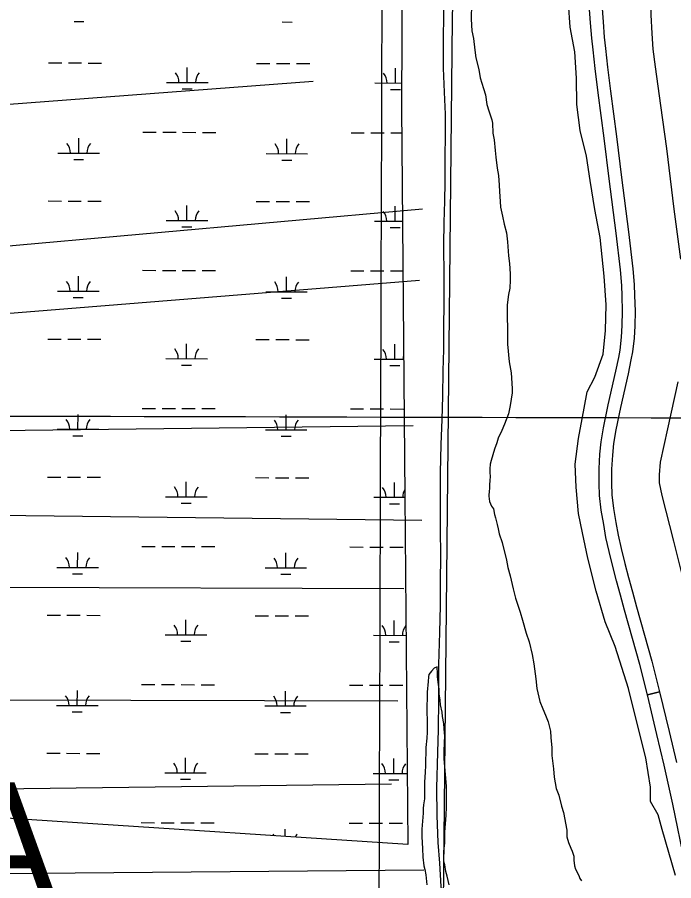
# Model space of a CAD drawing. Extents: x 3172297 to 3210190, y 958463 to 983887.
# Drawn here: x 3186124 to 3187707, y 974900 to 976980 of the extents above; entities that cross this region are included whole.
import ezdxf

# ---------------------------------------------------------------- set-up
doc = ezdxf.new("R2010")
doc.units = 0
for name, color, linetype in [('V-DTCH-CNTR', 7, 'Continuous'), ('V-GRID-MAJR', 7, 'Continuous'), ('V-LEVE-TOET', 7, 'Continuous'), ('V-ROAD-CNTR', 7, 'Continuous'), ('V-SITE-VEGE', 7, 'Continuous'), ('V-TOPO-GNAM-IDEN', 7, 'Continuous'), ('V-TOPO-SHOR', 7, 'Continuous'), ('V-UTIL-LINE', 7, 'Continuous'), ('V-WETL-SWMP', 7, 'Continuous')]:
    doc.layers.add(name, color=color, linetype=linetype)

msp = doc.modelspace()

# ---------------------------------------------------------------- linework, layer by layer
at = {"layer": 'V-DTCH-CNTR'}
for points in [[(3187154.3, 976800), (3187152.3, 976858.1), (3187152.3, 976925.4), (3187153, 976987.8), (3187154.8, 977047.4), (3187156.8, 977108.4), (3187154.8, 977182.7), (3187156.1, 977232.2), (3187153.5, 977303), (3187152.1, 977367.6)], [(3187152.9, 976431.8), (3187153.9, 976486.2), (3187154.8, 976537.2), (3187155.9, 976583.1), (3187156, 976642.4), (3187156.4, 976697.3), (3187156.5, 976747.2), (3187154.3, 976800)], [(3187144.7, 975619.6), (3187145.5, 975683), (3187145.1, 975746.8), (3187144.4, 975820.9), (3187144.7, 975882.6), (3187146.7, 975951.3), (3187148.4, 976011.2), (3187150.7, 976067.2), (3187151.2, 976128.7), (3187152.7, 976179.6), (3187153, 976233.8), (3187153.9, 976291.1), (3187153.8, 976355.1), (3187152.9, 976431.8)], [(3187154, 974815), (3187151.7, 974847.4), (3187146.7, 974885.8), (3187142.8, 974942.5), (3187138.9, 974992.2), (3187136.5, 975057.3), (3187136.2, 975123.9), (3187138, 975208.9), (3187140, 975264.5), (3187140.6, 975336.7), (3187141, 975420.8), (3187143.3, 975498), (3187144.5, 975563.4), (3187144.7, 975619.6)]]:
    msp.add_lwpolyline(points, dxfattribs=at)
at = {"layer": 'V-GRID-MAJR'}
for points in [[(3186968.9, 963893.7), (3186984.8, 969954), (3187000.7, 976017.3), (3187016.6, 982080.8), (3187016.6, 982083.8)], [(3176574.9, 976046.2), (3181787.8, 976031.4), (3187000.7, 976017.3), (3192213.6, 976004.1), (3197426.5, 975991.6), (3202639.4, 975979.8), (3207852.4, 975968.8)]]:
    msp.add_spline(points, degree=3, dxfattribs=at)
at = {"layer": 'V-LEVE-TOET'}
for points in [[(3187720.3, 977723), (3187706.3, 977652), (3187698, 977594.5), (3187692, 977543.5), (3187684.6, 977475.4), (3187673.4, 977357.3), (3187664.2, 977234), (3187655.5, 977115.4), (3187652.4, 977069.1), (3187651.6, 977022.3), (3187651.6, 976986.3), (3187653.9, 976941.7), (3187656.6, 976903.8), (3187662.2, 976860.9), (3187675.1, 976767.8), (3187689.7, 976664.5), (3187706.9, 976518.2), (3187723.3, 976397.8)], [(3187711, 974912.5), (3187678.8, 975023.5), (3187669.1, 975058.8), (3187650.7, 975090.6), (3187650.7, 975125.8), (3187639.5, 975195.9), (3187620.8, 975272.2), (3187598.3, 975363), (3187566.1, 975464.4), (3187541.7, 975523.6), (3187520.3, 975597.4), (3187499.7, 975677.4), (3187486.7, 975738.6), (3187477.3, 975785), (3187472, 975847.9), (3187469.3, 975904), (3187477.3, 975965.6), (3187491, 976038.2), (3187498, 976077.8), (3187516.4, 976112.9), (3187536.5, 976168.5), (3187542.4, 976225.9), (3187544.1, 976287.4), (3187539.2, 976356.4), (3187529.3, 976449.6), (3187516.5, 976517.1), (3187505.8, 976587.1), (3187496.5, 976646), (3187481.4, 976707.9), (3187473.6, 976770.4), (3187472.2, 976833.7), (3187468.3, 976897.1), (3187457.4, 976956.5), (3187453.1, 977014.5)], [(3187716.9, 976101.9), (3187692, 975989.1), (3187674.7, 975908.1), (3187671.5, 975877.9), (3187672.2, 975858.7), (3187678.5, 975827.8), (3187706.3, 975718.4), (3187739.8, 975586.4)]]:
    msp.add_lwpolyline(points, dxfattribs=at)
at = {"layer": 'V-ROAD-CNTR'}
for points in [[(3187533.3, 977012.3), (3187536.6, 976969.6), (3187539.7, 976932.7), (3187542.7, 976904.9), (3187547.6, 976860.2), (3187554.7, 976802.2), (3187568.8, 976693.1), (3187581, 976594.6), (3187597.8, 976463.6), (3187608.4, 976374.6), (3187611.6, 976336.4), (3187612.7, 976309.9), (3187613.8, 976272.2), (3187612.9, 976236.8), (3187611.3, 976207.3), (3187607.4, 976174.2), (3187603.9, 976154.8), (3187596.9, 976121.2), (3187578.6, 976040), (3187567.4, 975986), (3187562, 975953.3), (3187559, 975925.1), (3187557.2, 975891.4), (3187557.2, 975857.7), (3187558, 975830.1), (3187562.1, 975796.8), (3187567.7, 975763.2), (3187573.1, 975732.5), (3187580.2, 975700.5), (3187589.1, 975664.4), (3187597.9, 975630.5), (3187607.4, 975596.1), (3187617.4, 975560.1), (3187636.9, 975491.4), (3187654.1, 975428.7), (3187672.6, 975355.1), (3187643.5, 975347.8), (3187625, 975421), (3187608, 975483.4), (3187588.5, 975552), (3187578.5, 975588.1), (3187568.9, 975622.7), (3187560, 975657), (3187551, 975693.6), (3187543.6, 975726.7), (3187538.1, 975758.2), (3187532.4, 975792.6), (3187528.1, 975827.9), (3187527.2, 975857.2), (3187527.2, 975892.2), (3187529.1, 975927.5), (3187532.3, 975957.3), (3187537.9, 975991.4), (3187549.2, 976046.3), (3187567.6, 976127.6), (3187574.5, 976160.5), (3187577.7, 976178.6), (3187581.4, 976209.9), (3187582.9, 976238), (3187583.8, 976272.2), (3187582.8, 976308.9), (3187581.7, 976334.5), (3187578.6, 976371.6), (3187568, 976459.9), (3187551.3, 976590.8), (3187539, 976689.3), (3187524.9, 976798.4), (3187517.8, 976856.7), (3187512.9, 976901.6), (3187509.8, 976929.8), (3187506.7, 976967.2), (3187503.4, 977010.3)], [(3187734.6, 974940), (3187704.5, 975084.6), (3187684.2, 975178.6), (3187666.6, 975252.5), (3187643.4, 975347.9), (3187672.6, 975355), (3187695.8, 975259.5), (3187713.4, 975185.2)]]:
    msp.add_lwpolyline(points, dxfattribs=at)
at = {"layer": 'V-SITE-VEGE'}
for points in [[(3187219.3, 977012.8), (3187219, 976976.1), (3187220.4, 976948), (3187224.2, 976929.3), (3187227.1, 976901.1), (3187230.1, 976882.4), (3187237, 976854.2), (3187240, 976834.7), (3187248.4, 976808.9), (3187253, 976793.2), (3187256.7, 976770.5), (3187261.3, 976754.9), (3187268.2, 976733), (3187269.7, 976725.2), (3187271.1, 976701), (3187274.1, 976685.3), (3187276.3, 976659.6), (3187278.5, 976643.1), (3187281.5, 976616.6), (3187284.5, 976599.4), (3187285.9, 976576), (3187287.3, 976560.3), (3187288.7, 976536.9), (3187289.4, 976522.8), (3187294, 976500.9), (3187298.5, 976482.2), (3187303.9, 976461.1), (3187306.1, 976439.2), (3187309, 976405.6), (3187311.2, 976386.8), (3187312.6, 976361.9), (3187312.5, 976347), (3187311.6, 976327.5), (3187308.3, 976312.7), (3187305.8, 976287.7), (3187305.7, 976265.9), (3187306.2, 976223.7), (3187306, 976192.5), (3187310.4, 976150.3), (3187314.9, 976123.7), (3187317.8, 976086.2), (3187317.7, 976075.3), (3187312.8, 976044.9), (3187308.8, 976024.6), (3187299.2, 975999.7), (3187292.9, 975984.9), (3187283.4, 975966.2), (3187280.2, 975955.3), (3187274.6, 975939.7), (3187266.7, 975912.5), (3187264.3, 975903.9), (3187263.4, 975892.2), (3187263.4, 975885.9), (3187264.1, 975871.9), (3187264, 975866.4), (3187263.1, 975851.6), (3187263.1, 975843.8), (3187262.3, 975839.9), (3187261.4, 975826.6), (3187262.9, 975814.1), (3187267.5, 975802.4), (3187272.1, 975796.1), (3187275.2, 975782.8), (3187277.5, 975774.2), (3187281.3, 975758.6), (3187283.5, 975747.6), (3187285.8, 975735.9), (3187293.5, 975714.8), (3187304.1, 975672.5), (3187307.1, 975654.5), (3187312.5, 975635), (3187320, 975603.7), (3187325.4, 975581), (3187336.9, 975547.4), (3187342.2, 975527.8), (3187351.4, 975496.5), (3187358.2, 975475.4), (3187365.8, 975444.9), (3187369.6, 975422.2), (3187374.8, 975386.3), (3187377, 975362.9), (3187384.6, 975331.6), (3187391.5, 975314.4), (3187397.7, 975298.7), (3187404.6, 975283), (3187409.9, 975260.4), (3187410.6, 975244.8), (3187412.8, 975220.5), (3187413.4, 975201.8), (3187417.1, 975169.8)], [(3187165.4, 974890.4), (3187160.9, 974910.7), (3187157.8, 974922.4), (3187154.8, 974938.1), (3187152.5, 974946.7), (3187152.7, 974971.6), (3187155.2, 974990.4), (3187155.3, 975016.9), (3187158, 975058.3), (3187158.9, 975077), (3187159.2, 975127.7), (3187157, 975155.9), (3187154.8, 975174.6), (3187153.4, 975193.4), (3187153.5, 975210.5), (3187154.4, 975234), (3187155.3, 975248), (3187153.9, 975266), (3187152.4, 975278.5), (3187149.4, 975295.7), (3187148.7, 975305.8), (3187144.9, 975323.8), (3187144.2, 975334.7), (3187141.9, 975350.4), (3187141.2, 975361.3), (3187139, 975378.5), (3187137.5, 975391), (3187137.6, 975401.9), (3187136.9, 975412.9), (3187136.9, 975415.2), (3187129.1, 975412.1), (3187122.8, 975405.1), (3187116.5, 975396.6), (3187115.7, 975391.1), (3187114.8, 975380.2), (3187112.3, 975354.5), (3187112, 975306.1), (3187112.6, 975286.5), (3187112.4, 975257.7), (3187111.6, 975243.6), (3187109.1, 975221), (3187108.8, 975178), (3187107.9, 975161.7), (3187106.2, 975137.5), (3187105.9, 975097.6), (3187103.5, 975082.8), (3187102.6, 975074.2), (3187102.6, 975062.5), (3187100, 975024.3), (3187099.8, 975005.6), (3187101.2, 974977.4), (3187101.9, 974957.1), (3187104.8, 974936), (3187107.1, 974926.7), (3187109.4, 974914.2), (3187111.6, 974889.9)], [(3187417.1, 975169.8), (3187418.5, 975149.4), (3187423.8, 975122.1), (3187430, 975106.4), (3187436.8, 975079.8), (3187441.4, 975064.2), (3187448.9, 975022), (3187449.6, 975005.6), (3187453.4, 974992.3), (3187458.8, 974978.2), (3187461.9, 974971.2), (3187466.5, 974959.4), (3187466.4, 974949.3), (3187467.9, 974936), (3187470.2, 974928.2), (3187477.9, 974912.5), (3187481, 974905.4), (3187484.8, 974900)]]:
    msp.add_lwpolyline(points, dxfattribs=at)
at = {"layer": 'V-TOPO-SHOR'}
for p, q in [((3184451.3, 976282.3), (3187101.6, 976518.5)), ((3184522.4, 976139.3), (3187094.1, 976347.2)), ((3184672, 975967.5), (3187078.9, 975997.2)), ((3184735.8, 975795.9), (3187099.8, 975768.6)), ((3184992.5, 975609.6), (3187056.5, 975604.5)), ((3184998.9, 975338.2), (3187041.6, 975333.1)), ((3185126.9, 975109.3), (3187026.8, 975133.2)), ((3185133.6, 974909.3), (3187104.8, 974925.9))]:
    msp.add_line(p, q, dxfattribs=at)
msp.add_lwpolyline([(3184323.6, 976618.3), (3185552.3, 976729.5), (3186838.1, 976826.3)], dxfattribs=at)
at = {"layer": 'V-UTIL-LINE'}
msp.add_lwpolyline([(3187635.3, 982082.3), (3187381.8, 980448.1), (3187210.4, 979229.6), (3187191.7, 977791.8), (3187173, 976976), (3187150.4, 974766.2), (3187135.8, 973665.7), (3187111.3, 971559.6)], dxfattribs=at)
at = {"layer": 'V-WETL-SWMP'}
for p, q in [((3186261.2, 976970.3), (3186285.2, 976970.2)), ((3186763.1, 976969.1), (3186787.1, 976969)), ((3186199.5, 976870.5), (3186231.5, 976870.4)), ((3186247.5, 976870.3), (3186279.5, 976870.3)), ((3186295.5, 976870.2), (3186327.5, 976870.1)), ((3186701.4, 976869.2), (3186733.4, 976869.1)), ((3186749.4, 976869.1), (3186781.4, 976869)), ((3186797.4, 976869), (3186829.4, 976868.9)), ((3186534.2, 976823.2), (3186534.3, 976859.2)), ((3187036.2, 976822), (3187036.2, 976858)), ((3186484.2, 976823.3), (3186584.2, 976823.1)), ((3186986.2, 976822.1), (3187050.8, 976821.9)), ((3186522.2, 976807.8), (3186546.2, 976807.7)), ((3187024.1, 976806.6), (3187048.1, 976806.5)), ((3186427.1, 976703.4), (3186459.1, 976703.3)), ((3186475.1, 976703.3), (3186507.1, 976703.2)), ((3186523.1, 976703.2), (3186555.1, 976703.1)), ((3186571.1, 976703), (3186603.1, 976703)), ((3186929, 976702.1), (3186961, 976702.1)), ((3186977, 976702), (3187009, 976701.9)), ((3187025, 976701.9), (3187051, 976701.8)), ((3186272.4, 976653), (3186272.5, 976689)), ((3186774.3, 976651.8), (3186774.4, 976687.8)), ((3186222.4, 976653.2), (3186322.4, 976652.9)), ((3186260.4, 976637.6), (3186284.4, 976637.6)), ((3186724.3, 976651.9), (3186824.3, 976651.7)), ((3186762.3, 976636.4), (3186786.3, 976636.3)), ((3186198.7, 976537.8), (3186230.7, 976537.7)), ((3186246.7, 976537.7), (3186278.7, 976537.6)), ((3186294.7, 976537.5), (3186326.7, 976537.5)), ((3186700.6, 976536.5), (3186732.6, 976536.5)), ((3186748.6, 976536.4), (3186780.6, 976536.3)), ((3186796.6, 976536.3), (3186828.6, 976536.2)), ((3186533.4, 976490.5), (3186533.5, 976526.5)), ((3187035.3, 976489.3), (3187035.4, 976525.3)), ((3186483.4, 976490.6), (3186583.4, 976490.4)), ((3186985.3, 976489.4), (3187052.9, 976489.2)), ((3186521.4, 976475.1), (3186545.4, 976475.1)), ((3187023.3, 976473.9), (3187047.3, 976473.8)), ((3186426.3, 976370.7), (3186458.3, 976370.6)), ((3186474.3, 976370.6), (3186506.3, 976370.5)), ((3186522.3, 976370.5), (3186554.3, 976370.4)), ((3186570.3, 976370.4), (3186602.3, 976370.3)), ((3186928.2, 976369.5), (3186960.2, 976369.4)), ((3186976.2, 976369.4), (3187008.2, 976369.3)), ((3187024.2, 976369.2), (3187054, 976369.2)), ((3186271.6, 976320.4), (3186271.7, 976356.4)), ((3186773.5, 976319.1), (3186773.6, 976355.1)), ((3186221.6, 976320.5), (3186321.6, 976320.2)), ((3186259.5, 976305), (3186283.5, 976304.9)), ((3186723.5, 976319.2), (3186823.5, 976319)), ((3186761.4, 976303.7), (3186785.4, 976303.7)), ((3186197.9, 976205.1), (3186229.9, 976205)), ((3186245.9, 976205), (3186277.9, 976204.9)), ((3186293.9, 976204.9), (3186325.9, 976204.8)), ((3186699.8, 976203.9), (3186731.8, 976203.8)), ((3186747.8, 976203.7), (3186779.8, 976203.7)), ((3186795.8, 976203.6), (3186827.8, 976203.5)), ((3186532.6, 976157.8), (3186532.7, 976193.8)), ((3187034.5, 976156.6), (3187034.6, 976192.6)), ((3186482.6, 976158), (3186582.6, 976157.7)), ((3186984.5, 976156.7), (3187055.9, 976156.6)), ((3186520.6, 976142.4), (3186544.6, 976142.4)), ((3187022.5, 976141.2), (3187046.5, 976141.1)), ((3186425.5, 976038), (3186457.5, 976038)), ((3186473.5, 976037.9), (3186505.5, 976037.8)), ((3186521.5, 976037.8), (3186553.5, 976037.7)), ((3186569.5, 976037.7), (3186601.5, 976037.6)), ((3186927.4, 976036.8), (3186959.4, 976036.7)), ((3186975.4, 976036.7), (3187007.4, 976036.6)), ((3187023.4, 976036.6), (3187055.4, 976036.5)), ((3186270.7, 975987.7), (3186270.8, 976023.7)), ((3186772.6, 975986.4), (3186772.7, 976022.4)), ((3186220.7, 975987.8), (3186320.7, 975987.6)), ((3186258.7, 975972.3), (3186282.7, 975972.2)), ((3186722.6, 975986.6), (3186822.6, 975986.3)), ((3186760.6, 975971), (3186784.6, 975971)), ((3186197.1, 975872.4), (3186229.1, 975872.4)), ((3186245.1, 975872.3), (3186277.1, 975872.2)), ((3186293.1, 975872.2), (3186325.1, 975872.1)), ((3186699, 975871.2), (3186731, 975871.1)), ((3186747, 975871.1), (3186779, 975871)), ((3186795, 975871), (3186827, 975870.9)), ((3186531.8, 975825.2), (3186531.9, 975861.2)), ((3187033.7, 975823.9), (3187033.8, 975859.9)), ((3186481.8, 975825.3), (3186581.8, 975825)), ((3186983.7, 975824.1), (3187058.9, 975823.9)), ((3186519.7, 975809.8), (3186543.7, 975809.7)), ((3187021.6, 975808.5), (3187045.6, 975808.5)), ((3186424.6, 975705.4), (3186456.6, 975705.3)), ((3186472.6, 975705.2), (3186504.6, 975705.2)), ((3186520.6, 975705.1), (3186552.6, 975705.1)), ((3186568.6, 975705), (3186600.6, 975704.9)), ((3186926.5, 975704.1), (3186958.5, 975704)), ((3186974.5, 975704), (3187006.5, 975703.9)), ((3187022.5, 975703.9), (3187054.5, 975703.8)), ((3186269.9, 975655), (3186270, 975691)), ((3186771.8, 975653.8), (3186771.9, 975689.8)), ((3186219.9, 975655.1), (3186319.9, 975654.9)), ((3186721.8, 975653.9), (3186821.8, 975653.6)), ((3186257.9, 975639.6), (3186281.9, 975639.5)), ((3186759.8, 975638.4), (3186783.8, 975638.3)), ((3186196.2, 975539.8), (3186228.2, 975539.7)), ((3186244.2, 975539.6), (3186276.2, 975539.6)), ((3186292.2, 975539.5), (3186324.2, 975539.4)), ((3186698.1, 975538.5), (3186730.1, 975538.4)), ((3186746.1, 975538.4), (3186778.1, 975538.3)), ((3186794.1, 975538.3), (3186826.1, 975538.2)), ((3186531, 975492.5), (3186531, 975528.5)), ((3187032.9, 975491.3), (3187033, 975527.3)), ((3186481, 975492.6), (3186581, 975492.4)), ((3186982.9, 975491.4), (3187061.6, 975491.2)), ((3186518.9, 975477.1), (3186542.9, 975477)), ((3187020.8, 975475.9), (3187044.8, 975475.8)), ((3186423.8, 975372.7), (3186455.8, 975372.6)), ((3186471.8, 975372.6), (3186503.8, 975372.5)), ((3186519.8, 975372.5), (3186551.8, 975372.4)), ((3186567.8, 975372.3), (3186599.8, 975372.3)), ((3186925.7, 975371.5), (3186957.7, 975371.4)), ((3186973.7, 975371.3), (3187005.7, 975371.3)), ((3187021.7, 975371.2), (3187053.7, 975371.1)), ((3186269.1, 975322.3), (3186269.2, 975358.3)), ((3186771, 975321.1), (3186771.1, 975357.1)), ((3186219.1, 975322.5), (3186319.1, 975322.2)), ((3186721, 975321.2), (3186821, 975321)), ((3186257.1, 975306.9), (3186281.1, 975306.9)), ((3186759, 975305.7), (3186783, 975305.6)), ((3186195.4, 975207.1), (3186227.4, 975207)), ((3186243.4, 975207), (3186275.4, 975206.9)), ((3186291.4, 975206.8), (3186323.4, 975206.8)), ((3186697.3, 975205.8), (3186729.3, 975205.8)), ((3186745.3, 975205.7), (3186777.3, 975205.6)), ((3186793.3, 975205.6), (3186825.3, 975205.5)), ((3186530.1, 975159.8), (3186530.2, 975195.8)), ((3187032, 975158.6), (3187032.1, 975194.6)), ((3186480.1, 975159.9), (3186580.1, 975159.7)), ((3186982, 975158.7), (3187064.3, 975158.5)), ((3186518.1, 975144.4), (3186542.1, 975144.4)), ((3187020, 975143.2), (3187044, 975143.1)), ((3186423, 975040), (3186455, 975039.9)), ((3186471, 975039.9), (3186503, 975039.8)), ((3186519, 975039.8), (3186551, 975039.7)), ((3186567, 975039.7), (3186599, 975039.6)), ((3186924.9, 975038.8), (3186956.9, 975038.7)), ((3186972.9, 975038.7), (3187004.9, 975038.6)), ((3187020.9, 975038.5), (3187052.9, 975038.5)), ((3186770.2, 975006.6), (3186770.3, 975024.4))]:
    msp.add_line(p, q, dxfattribs=at)
msp.add_lwpolyline([(3187053.9, 977478.4), (3187050.5, 976763), (3187058.9, 975825.8), (3187065.7, 974987.2), (3185349.9, 975099.5), (3185294.6, 975081), (3185260.4, 975034.2), (3185230.2, 974933.8), (3185174.1, 974938.4), (3185122, 975028.3), (3185058.6, 975194.5), (3184879.9, 975598.2), (3184748.2, 975893), (3184571.7, 976198.1), (3184440.2, 976417.5), (3184348.3, 976530.1), (3184296.8, 976558.5)], dxfattribs=at)
for centre, start, end in [((3186479, 976823.8), 359.0865, 40.6302), ((3186589.5, 976823.5), 139.0865, 180.6302), ((3186980.9, 976822.6), 359.0865, 40.6302), ((3186217.1, 976653.6), 359.0865, 40.6302), ((3186327.6, 976653.4), 139.0865, 180.6302), ((3186719.1, 976652.4), 359.0865, 40.6302), ((3186829.5, 976652.1), 139.0865, 180.6302), ((3186478.2, 976491.1), 359.0865, 40.6302), ((3186588.7, 976490.9), 139.0865, 180.6302), ((3186980.1, 976489.9), 359.0865, 40.6302), ((3186216.3, 976321), 359.0865, 40.6302), ((3186326.8, 976320.7), 139.0865, 180.6302), ((3186718.2, 976319.7), 359.0865, 40.6302), ((3186828.7, 976319.5), 139.0865, 180.6302), ((3186477.4, 976158.5), 359.0865, 40.6302), ((3186587.8, 976158.2), 139.0865, 180.6302), ((3186979.3, 976157.2), 359.0865, 40.6302), ((3187089.8, 976156.9), 164.2757, 180.6302), ((3186215.5, 975988.3), 359.0865, 40.6302), ((3186326, 975988), 139.0865, 180.6302), ((3186717.4, 975987.1), 359.0865, 40.6302), ((3186827.9, 975986.8), 139.0865, 180.6302), ((3186476.5, 975825.8), 359.0865, 40.6302), ((3186587, 975825.5), 139.0865, 180.6302), ((3186978.4, 975824.5), 359.0865, 40.6302), ((3187088.9, 975824.3), 148.9497, 180.6302), ((3186214.7, 975655.6), 359.0865, 40.6302), ((3186325.2, 975655.3), 139.0865, 180.6302), ((3186716.6, 975654.4), 359.0865, 40.6302), ((3186827.1, 975654.1), 139.0865, 180.6302), ((3186475.7, 975493.1), 359.0865, 40.6302), ((3186586.2, 975492.8), 139.0865, 180.6302), ((3186977.6, 975491.9), 359.0865, 40.6302), ((3187088.1, 975491.6), 139.2216, 180.6302), ((3186213.9, 975322.9), 359.0865, 40.6302), ((3186324.3, 975322.7), 139.0865, 180.6302), ((3186715.8, 975321.7), 359.0865, 40.6302), ((3186826.2, 975321.4), 139.0865, 180.6302), ((3186474.9, 975160.4), 359.0865, 40.6302), ((3186585.4, 975160.2), 139.0865, 180.6302), ((3186976.8, 975159.2), 359.0865, 40.6302), ((3187087.3, 975158.9), 139.0865, 180.6302), ((3186714.9, 974989), 33.0292, 40.6302), ((3186825.4, 974988.8), 139.0865, 152.5703)]:
    msp.add_arc(centre, 35.2, start, end, dxfattribs=at)

# ---------------------------------------------------------------- texts
at = {"layer": 'V-TOPO-GNAM-IDEN'}
msp.add_text('L     O     U     I       S     I         A     N     A', height=291.999, rotation=359.5938, dxfattribs=at).set_placement((3179151.2, 974894.1))

doc.saveas('drawing.dxf')
